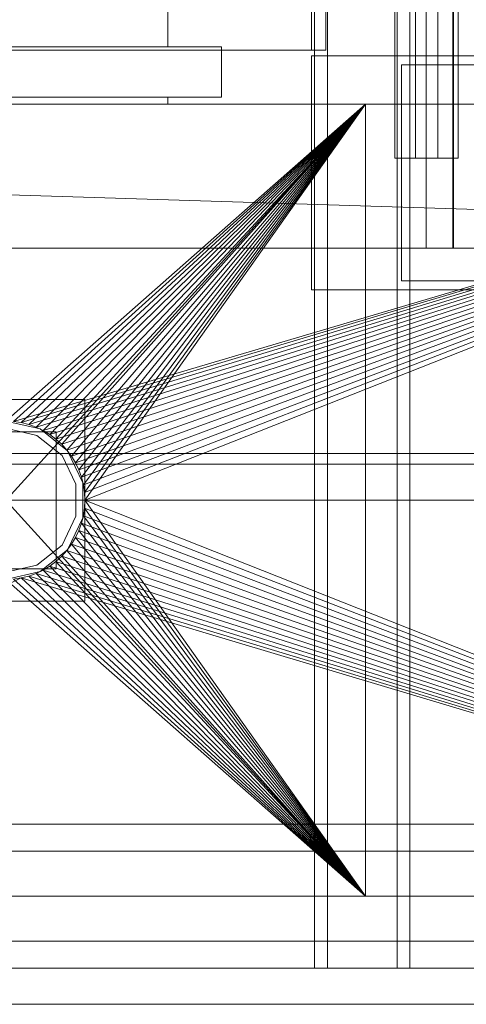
# Model space of a CAD drawing. Header units: millimetres. Extents: x -2233 to 61924, y -68080 to 6847.
# Tile 541 of 656: x 24054 to 24178, y -18460 to -18186. Entities that reach past the tile are written whole.
import ezdxf

# ---------------------------------------------------------------- set-up
doc = ezdxf.new("R2010")
doc.units = ezdxf.units.MM
for name, color, linetype, lineweight in [('superior_briquetadora', 7, 'Continuous', 0), ('superior_C02', 7, 'Continuous', 0), ('superior_C05', 7, 'Continuous', 0)]:
    doc.layers.add(name, color=color, linetype=linetype, lineweight=lineweight)

msp = doc.modelspace()

# ---------------------------------------------------------------- linework, layer by layer
at = {"layer": 'superior_briquetadora'}
for p, q in [((24135.067, -17805), (24135.067, -18195)), ((24139.067, -17805), (24139.067, -18195)), ((24095.067, -17816), (24095.067, -18194)), ((24110.067, -18194), (24030.067, -18194)), ((24045.067, -18195), (24135.067, -18195)), ((24054.48, -18194), (24047.543, -18194)), ((24139.067, -18195), (24049.067, -18195)), ((24064.504, -18194), (24054.48, -18194)), ((24075.631, -18194), (24064.504, -18194)), ((24085.655, -18194), (24075.631, -18194)), ((24092.592, -18194), (24085.655, -18194)), ((24095.067, -18194), (24092.592, -18194)), ((24110.067, -18208), (24110.067, -18194)), ((24135.067, -18195), (24139.067, -18195)), ((24110.067, -18208), (24030.067, -18208)), ((24047.543, -18208), (24054.48, -18208)), ((24054.48, -18208), (24064.504, -18208)), ((24064.504, -18208), (24075.631, -18208)), ((24075.631, -18208), (24085.655, -18208)), ((24085.655, -18208), (24092.592, -18208)), ((24092.592, -18208), (24095.067, -18208)), ((24095.067, -18208), (24095.067, -18210)), ((23750.067, -18210), (24150.067, -18210)), ((23870.067, -18210), (24150.067, -18210)), ((23870.067, -18210), (24350.067, -18210)), ((23870.067, -18210), (25830.067, -18210)), ((23900.067, -18210), (24150.067, -18210)), ((24150.067, -18210), (23929.237, -18210)), ((23950.067, -18210), (24150.067, -18210)), ((23950.067, -18430), (24150.067, -18210)), ((23950.067, -18210), (24150.067, -18430)), ((24230.067, -18210), (23954.067, -18210)), ((24243.401, -18210), (23954.067, -18210)), ((24047.543, -18210), (24054.48, -18210)), ((24050.067, -18298), (24150.067, -18210)), ((24052.224, -18298.106), (24350.067, -18210)), ((24052.224, -18298.106), (24150.067, -18210)), ((24054.359, -18298.423), (24350.067, -18210)), ((24054.359, -18298.423), (24150.067, -18210)), ((24054.48, -18210), (24064.504, -18210)), ((24350.067, -18210), (24056.454, -18298.947)), ((24056.454, -18298.947), (24150.067, -18210)), ((24350.067, -18210), (24058.487, -18299.675)), ((24058.487, -18299.675), (24150.067, -18210)), ((24350.067, -18210), (24060.438, -18300.598)), ((24060.438, -18300.598), (24150.067, -18210)), ((24350.067, -18210), (24062.29, -18301.708)), ((24062.29, -18301.708), (24150.067, -18210)), ((24350.067, -18210), (24064.024, -18302.994)), ((24064.024, -18302.994), (24150.067, -18210)), ((24064.504, -18210), (24075.631, -18210)), ((24350.067, -18210), (24065.624, -18304.444)), ((24065.624, -18304.444), (24150.067, -18210)), ((24350.067, -18210), (24067.074, -18306.043)), ((24067.074, -18306.043), (24150.067, -18210)), ((24350.067, -18210), (24068.36, -18307.777)), ((24068.36, -18307.777), (24150.067, -18210)), ((24350.067, -18210), (24069.47, -18309.629)), ((24069.47, -18309.629), (24150.067, -18210)), ((24350.067, -18210), (24070.393, -18311.581)), ((24070.393, -18311.581), (24150.067, -18210)), ((24350.067, -18210), (24071.12, -18313.614)), ((24071.12, -18313.614), (24150.067, -18210)), ((24350.067, -18210), (24071.645, -18315.708)), ((24071.645, -18315.708), (24150.067, -18210)), ((24350.067, -18210), (24071.962, -18317.844)), ((24071.962, -18317.844), (24150.067, -18210)), ((24350.067, -18210), (24072.067, -18320)), ((24150.067, -18210), (24072.067, -18320)), ((24075.631, -18210), (24085.655, -18210)), ((24085.655, -18210), (24092.592, -18210)), ((24092.592, -18210), (24095.067, -18210)), ((24150.067, -18430), (24150.067, -18210)), ((24150.067, -18210), (24230.067, -18210)), ((24350.067, -18210), (24150.067, -18210)), ((24150.067, -18320), (24150.067, -18210)), ((24072.067, -18292), (24028.067, -18292)), ((24072.067, -18348), (24072.067, -18292)), ((24059.613, -18300.179), (24050.067, -18298)), ((24052.224, -18298.106), (24054.359, -18298.423)), ((24054.359, -18298.423), (24056.454, -18298.947)), ((24056.454, -18298.947), (24058.487, -18299.675)), ((24058.487, -18299.675), (24060.438, -18300.598)), ((24064.067, -18301), (24036.067, -18301)), ((24058.745, -18301.981), (24050.067, -18300)), ((24065.704, -18307.53), (24058.745, -18301.981)), ((24067.268, -18306.283), (24059.613, -18300.179)), ((24060.438, -18300.598), (24062.29, -18301.708)), ((24062.29, -18301.708), (24064.024, -18302.994)), ((24064.067, -18339), (24064.067, -18301)), ((24064.024, -18302.994), (24065.624, -18304.444)), ((24065.624, -18304.444), (24067.074, -18306.043)), ((24069.566, -18315.55), (24065.704, -18307.53)), ((24067.074, -18306.043), (24068.36, -18307.777)), ((24071.516, -18315.105), (24067.268, -18306.283)), ((24068.36, -18307.777), (24069.47, -18309.629)), ((24069.47, -18309.629), (24070.393, -18311.581)), ((24070.393, -18311.581), (24071.12, -18313.614)), ((24069.566, -18324.45), (24069.566, -18315.55)), ((24071.12, -18313.614), (24071.645, -18315.708)), ((24071.516, -18324.895), (24071.516, -18315.105)), ((24071.645, -18315.708), (24071.962, -18317.844)), ((24071.962, -18317.844), (24072.067, -18320)), ((23750.067, -18320), (25950.067, -18320)), ((24072.067, -18320), (24071.962, -18322.156)), ((24072.067, -18320), (24350.067, -18430)), ((24072.067, -18320), (24150.067, -18430)), ((24150.067, -18320), (25800.067, -18320)), ((24150.067, -18320), (25950.067, -18320)), ((24065.704, -18332.47), (24069.566, -18324.45)), ((24071.645, -18324.292), (24071.12, -18326.386)), ((24071.645, -18324.292), (24071.962, -18322.156)), ((24350.067, -18430), (24071.645, -18324.292)), ((24071.645, -18324.292), (24150.067, -18430)), ((24350.067, -18430), (24071.962, -18322.156)), ((24071.962, -18322.156), (24150.067, -18430)), ((24067.268, -18333.717), (24071.516, -18324.895)), ((24070.393, -18328.419), (24071.12, -18326.386)), ((24350.067, -18430), (24071.12, -18326.386)), ((24071.12, -18326.386), (24150.067, -18430)), ((24070.393, -18328.419), (24069.47, -18330.371)), ((24350.067, -18430), (24070.393, -18328.419)), ((24070.393, -18328.419), (24150.067, -18430)), ((24058.745, -18338.019), (24065.704, -18332.47)), ((24067.074, -18333.957), (24068.36, -18332.223)), ((24068.36, -18332.223), (24069.47, -18330.371)), ((24350.067, -18430), (24068.36, -18332.223)), ((24068.36, -18332.223), (24150.067, -18430)), ((24350.067, -18430), (24069.47, -18330.371)), ((24069.47, -18330.371), (24150.067, -18430)), ((24059.613, -18339.821), (24067.268, -18333.717)), ((24067.074, -18333.957), (24065.624, -18335.556)), ((24350.067, -18430), (24067.074, -18333.957)), ((24067.074, -18333.957), (24150.067, -18430)), ((24050.067, -18340), (24058.745, -18338.019)), ((24064.024, -18337.006), (24062.29, -18338.292)), ((24064.024, -18337.006), (24065.624, -18335.556)), ((24064.024, -18337.006), (24350.067, -18430)), ((24064.024, -18337.006), (24150.067, -18430)), ((24065.624, -18335.556), (24350.067, -18430)), ((24065.624, -18335.556), (24150.067, -18430)), ((24036.067, -18339), (24064.067, -18339)), ((24050.067, -18342), (24059.613, -18339.821)), ((24056.454, -18341.053), (24058.487, -18340.325)), ((24058.487, -18340.325), (24060.438, -18339.402)), ((24058.487, -18340.325), (24350.067, -18430)), ((24058.487, -18340.325), (24150.067, -18430)), ((24062.29, -18338.292), (24060.438, -18339.402)), ((24060.438, -18339.402), (24350.067, -18430)), ((24060.438, -18339.402), (24150.067, -18430)), ((24062.29, -18338.292), (24350.067, -18430)), ((24062.29, -18338.292), (24150.067, -18430)), ((24054.359, -18341.577), (23870.067, -18430)), ((24050.067, -18342), (24150.067, -18430)), ((24052.224, -18341.894), (24054.359, -18341.577)), ((24052.224, -18341.894), (24150.067, -18430)), ((24054.359, -18341.577), (24056.454, -18341.053)), ((24054.359, -18341.577), (24350.067, -18430)), ((24054.359, -18341.577), (24150.067, -18430)), ((24056.454, -18341.053), (24350.067, -18430)), ((24056.454, -18341.053), (24150.067, -18430)), ((24028.067, -18348), (24072.067, -18348)), ((23750.067, -18430), (25950.067, -18430)), ((23870.067, -18430), (24150.067, -18430)), ((24350.067, -18430), (23870.067, -18430)), ((25830.067, -18430), (23870.067, -18430)), ((23900.067, -18430), (25800.067, -18430)), ((24150.067, -18430), (23929.237, -18430)), ((24150.067, -18430), (23950.067, -18430)), ((23954.067, -18430), (24230.067, -18430)), ((23954.067, -18430), (25456.734, -18430)), ((24230.067, -18430), (24150.067, -18430)), ((24350.067, -18430), (24150.067, -18430)), ((23750.067, -18460), (25950.067, -18460)), ((23900.067, -18460), (25800.067, -18460))]:
    msp.add_line(p, q, dxfattribs=at)
at = {"layer": 'superior_C02'}
for p, q in [((24135.917, -17550), (24135.917, -18450)), ((24139.494, -18450), (24139.494, -17550)), ((24158.826, -18450), (24158.826, -17550)), ((24162.403, -17550), (24162.403, -18450)), ((24166.894, -17750), (24166.894, -18250)), ((24174.346, -18250), (24174.346, -17750)), ((24174.531, -18250), (24174.531, -17750)), ((24158.187, -17775), (24158.187, -18225)), ((24163.914, -18225), (24163.914, -17775)), ((24170.109, -18225), (24170.109, -17775)), ((24175.836, -17775), (24175.836, -18225)), ((24158.187, -18225), (24163.914, -18225)), ((24158.187, -18225), (24170.109, -18225)), ((24175.836, -18225), (24163.914, -18225)), ((24175.836, -18225), (24170.109, -18225)), ((24524.933, -18250), (23830.921, -18228.298)), ((23832.7, -18228.298), (24526.711, -18250)), ((24634.01, -18250), (15575.415, -18250)), ((15576.913, -18250), (24635.508, -18250)), ((24166.894, -18250), (24174.531, -18250)), ((24166.894, -18250), (24174.346, -18250)), ((24181.982, -18250), (24174.346, -18250)), ((24181.982, -18250), (24174.531, -18250)), ((24379.243, -18307), (23959.241, -18307)), ((23974.144, -18307), (24394.146, -18307)), ((23959.241, -18310), (24379.243, -18310)), ((23974.144, -18310), (24394.146, -18310)), ((24395.04, -18310), (23975.038, -18310)), ((24245.673, -18410), (23921.126, -18410)), ((23933.048, -18410), (24257.595, -18410)), ((24300.813, -18410), (23976.266, -18410)), ((23991.168, -18410), (24315.715, -18410)), ((23924.005, -18417.5), (24305.182, -18417.5)), ((24311.346, -18417.5), (23930.169, -18417.5)), ((23924.005, -18442.5), (24305.182, -18442.5)), ((23930.169, -18442.5), (24311.346, -18442.5)), ((23921.126, -18450), (24245.673, -18450)), ((23933.048, -18450), (24257.595, -18450)), ((23976.266, -18450), (24300.813, -18450)), ((23991.168, -18450), (24315.715, -18450)), ((24135.917, -18450), (24158.826, -18450)), ((24135.917, -18450), (24139.494, -18450)), ((24162.403, -18450), (24139.494, -18450)), ((24162.403, -18450), (24158.826, -18450))]:
    msp.add_line(p, q, dxfattribs=at)
at = {"layer": 'superior_C05'}
for p, q in [((24135.067, -18196.5), (24135.067, -18261.5)), ((24135.067, -18196.5), (24365.067, -18196.5)), ((24160.067, -18199), (24160.067, -18259)), ((24160.067, -18199), (24340.067, -18199)), ((24135.067, -18261.5), (24365.067, -18261.5)), ((24160.067, -18259), (24340.067, -18259))]:
    msp.add_line(p, q, dxfattribs=at)

doc.saveas('drawing.dxf')
